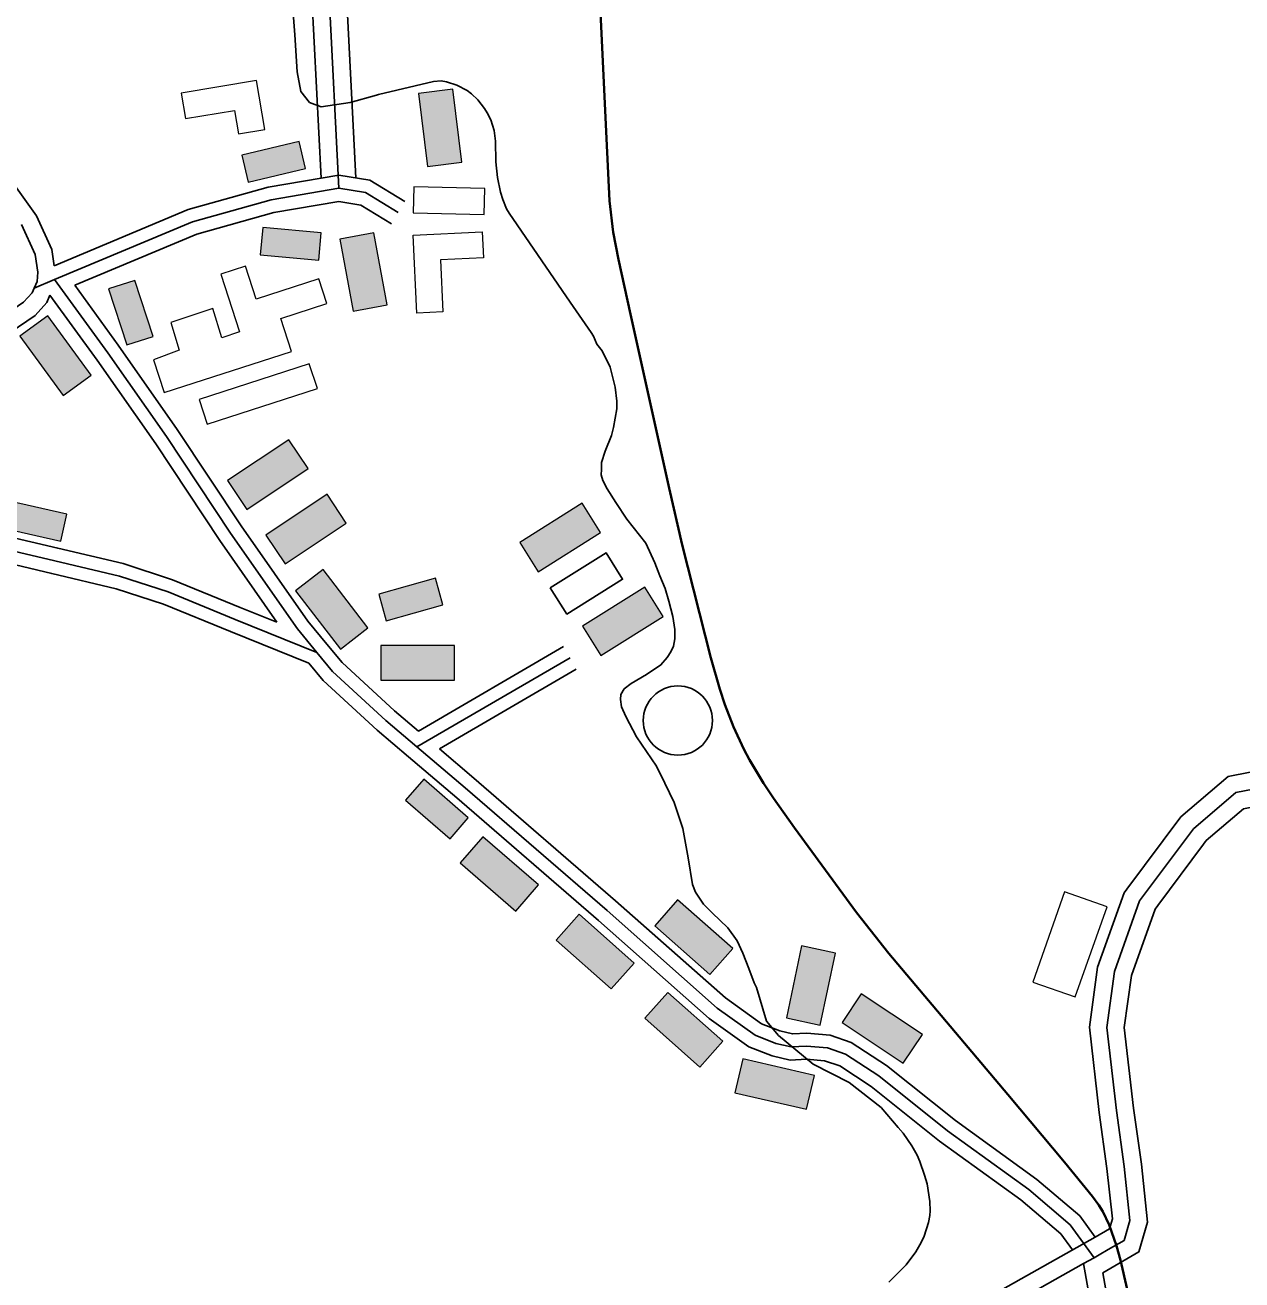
# Model space of a CAD drawing. Extents: x -64005 to -55000, y -89025 to -80000.
# Drawn here: x -62111 to -61408, y -82170 to -81445 of the extents above; entities that cross this region are included whole.
import ezdxf

# ---------------------------------------------------------------- set-up
doc = ezdxf.new("R2010")
doc.units = 0
doc.header["$LTSCALE"] = 32
doc.linetypes.add('DOT_DASHED', pattern=[7.7, 5, -1.2, 0.3, -1.2])
doc.linetypes.add('LONG_DASHED', pattern=[7.5, 6, -1.5])
for name, color, linetype, lineweight in [('10', 7, 'Continuous', 25), ('16', 7, 'Continuous', 25), ('21', 7, 'Continuous', 25), ('39', 7, 'LONG_DASHED', 25), ('6', 7, 'Continuous', 25), ('7', 7, 'Continuous', 13), ('8', 7, 'Continuous', 25)]:
    doc.layers.add(name, color=color, linetype=linetype, lineweight=lineweight)

msp = doc.modelspace()

# ---------------------------------------------------------------- hatches: boundary and pattern name
at = {"layer": '7'}
for points in [[(-61883.61, -81484.78), (-61878.35, -81526.95), (-61858.51, -81524.48), (-61863.77, -81482.31)], [(-61952.52, -81512.56), (-61985.6, -81520.41), (-61981.9, -81535.98), (-61948.82, -81528.13)], [(-61939.74, -81565.24), (-61973.6, -81562.17), (-61975.04, -81578.1), (-61941.18, -81581.17)], [(-61929.1, -81568.9), (-61921.3, -81610.67), (-61901.64, -81607), (-61909.44, -81565.23)], [(-62036.89, -81625.13), (-62047.4, -81592.8), (-62062.61, -81597.75), (-62052.1, -81630.08)], [(-62113.94, -81624.99), (-62088.96, -81659.37), (-62072.78, -81647.61), (-62097.76, -81613.23)], [(-61958.49, -81684.88), (-61993.84, -81708.47), (-61982.73, -81725.1), (-61947.38, -81701.51)], [(-61936.43, -81716.35), (-61971.78, -81739.95), (-61960.67, -81756.59), (-61925.32, -81732.99)], [(-62086.67, -81727.93), (-62119.81, -81720.32), (-62123.39, -81735.91), (-62090.25, -81743.52)], [(-61789.05, -81721.59), (-61825.06, -81744.17), (-61814.43, -81761.11), (-61778.42, -81738.53)], [(-61954.59, -81772.13), (-61928.63, -81805.78), (-61912.79, -81793.57), (-61938.75, -81759.92)], [(-61873.73, -81764.89), (-61906.49, -81773.99), (-61902.21, -81789.41), (-61869.45, -81780.31)], [(-61752.78, -81769.96), (-61788.79, -81792.54), (-61778.16, -81809.48), (-61742.15, -81786.9)], [(-61862.75, -81803.74), (-61905.25, -81803.74), (-61905.25, -81823.74), (-61862.75, -81823.74)], [(-61854.82, -81903.26), (-61880.51, -81880.99), (-61891, -81893.08), (-61865.31, -81915.35)], [(-61859.48, -81929.33), (-61827.36, -81957.16), (-61814.26, -81942.05), (-61846.38, -81914.22)], [(-61747.13, -81965.61), (-61715.3, -81993.78), (-61702.05, -81978.81), (-61733.88, -81950.64)], [(-61804.08, -81974), (-61772.25, -82002.17), (-61759, -81987.2), (-61790.83, -81959.03)], [(-61662.28, -81977.29), (-61671.05, -82018.88), (-61651.48, -82023.01), (-61642.71, -81981.42)], [(-61707.78, -82032.31), (-61739.6, -82004.14), (-61752.86, -82019.11), (-61721.04, -82047.28)], [(-61638.85, -82021.54), (-61603.48, -82045.1), (-61592.39, -82028.46), (-61627.76, -82004.9)], [(-61700.77, -82062.12), (-61659.35, -82071.63), (-61654.87, -82052.14), (-61696.29, -82042.63)]]:
    msp.add_hatch(color=256, dxfattribs=at).paths.add_polyline_path(points)

# ---------------------------------------------------------------- linework, layer by layer
at = {"layer": '10'}
msp.add_circle((-61733.73, -81847.09), 20, dxfattribs=at)
at = {"layer": '16'}
msp.add_lwpolyline([(-61807.43, -81770.38), (-61797.87, -81785.63), (-61765.67, -81765.44), (-61775.23, -81750.19)], close=True, dxfattribs=at)
at = {"layer": '21'}
for p, q in [((-61883.63, -81853.14), (-61799.78, -81804.36)), ((-61871.52, -81863.44), (-61792.5, -81817.48))]:
    msp.add_line(p, q, dxfattribs=at)
for points in [[(-62094, -81584.3), (-62016.62, -81551.91), (-61970.4, -81538.87), (-61929.57, -81532), (-61911.63, -81534.91), (-61891.4, -81547.22)], [(-62082.22, -81595.63), (-62011.66, -81566.09), (-61967.1, -81553.53), (-61929.53, -81547.2), (-61916.93, -81549.25), (-61899.2, -81560.04)], [(-61936.59, -81802.93), (-61947.61, -81789.65), (-61985.98, -81734.68), (-62023.03, -81678.86), (-62057.03, -81630.21), (-62082.22, -81595.63)], [(-61965.47, -81790.27), (-61998.38, -81743.12), (-62035.43, -81687.3), (-62069.25, -81638.93), (-62096.56, -81601.43)], [(-61965.47, -81790.27), (-61986.6, -81781.71), (-62025.67, -81765.75), (-62054.25, -81756.45), (-62092.02, -81747.6), (-62139.01, -81736.45), (-62193.42, -81724.59)], [(-61946.93, -81813.96), (-61992.26, -81795.61), (-62030.83, -81779.85), (-62058.29, -81770.91), (-62095.46, -81762.2), (-62142.33, -81751.07), (-62198.64, -81738.8)], [(-61883.63, -81853.14), (-61897.44, -81841.41), (-61927.78, -81813.54), (-61936.59, -81802.93)], [(-61505.77, -82152.95), (-61512.54, -82143.59), (-61535.63, -82124.03), (-61582.5, -82090.18), (-61622.01, -82058.48), (-61640.24, -82046.66), (-61648.93, -82043.62), (-61659.45, -82042.7), (-61668.86, -82043.25), (-61679.32, -82040.8), (-61692.67, -82035.56), (-61715.66, -82019.15), (-61779.58, -81962.58), (-61861.43, -81891.7), (-61889.31, -81868), (-61907.38, -81852.65), (-61938.68, -81823.9), (-61946.93, -81813.96)], [(-61492.61, -82145.55), (-61501.46, -82133.33), (-61526.37, -82112.21), (-61573.4, -82078.24), (-61613.21, -82046.3), (-61633.58, -82033.1), (-61645.75, -82028.84), (-61659.23, -82027.66), (-61667.56, -82028.15), (-61674.84, -82026.44), (-61685.47, -82022.28), (-61706.3, -82007.39), (-61769.7, -81951.3), (-61851.67, -81880.32), (-61871.52, -81863.44)]]:
    msp.add_lwpolyline(points, dxfattribs=at)
at = {"layer": '39', "linetype": 'DOT_DASHED'}
for p, q in [((-62105.63, -81597.3), (-62093.88, -81592.38)), ((-61884.45, -81862.29), (-61795.93, -81810.8))]:
    msp.add_line(p, q, dxfattribs=at)
at = {"layer": '39'}
for p, q in [((-61499.4, -82160.88), (-61493.27, -82157.43)), ((-61493.27, -82157.43), (-61490.33, -82155.77))]:
    msp.add_line(p, q, dxfattribs=at)
for points in [[(-61929.55, -81539.6), (-61936.35, -81405.86), (-61945.71, -81304.67), (-61940.72, -81254.71), (-61926.98, -81224.1), (-61912.62, -81208.49), (-61888.9, -81202.87), (-61847.07, -81203.49), (-61827.14, -81202.57), (-61809.66, -81195.07), (-61794.67, -81181.96), (-61790.3, -81170.09), (-61787.8, -81160.1), (-61794.67, -81071.41), (-61803.41, -80963.35), (-61811.53, -80936.5), (-61822.44, -80919.01)], [(-61490.33, -82155.77), (-61485.14, -82152.78), (-61475.87, -82147.43), (-61472.53, -82135.96), (-61475.88, -82104.67), (-61480.33, -82072.33), (-61485.89, -82024.36), (-61481.44, -81992.01), (-61466.97, -81951.34), (-61435.83, -81909.61), (-61411.36, -81888.75), (-61369.09, -81880.39), (-61303.46, -81875.17), (-61241.18, -81872.04), (-61183.34, -81883.5), (-61127.56, -81895.67)], [(-61778.62, -83033.5), (-61823.24, -82904.71), (-61840.41, -82839.44), (-61842.12, -82719.24), (-61840.2, -82549.9), (-61836.75, -82439.99), (-61821.31, -82400.48), (-61778.39, -82350.67), (-61644.5, -82242.46), (-61499.4, -82160.88)], [(-61499.4, -82160.88), (-61494, -82191.12), (-61477.01, -82268.2), (-61462.9, -82338.48), (-61442, -82447.96), (-61427.63, -82520.08), (-61423.31, -82535.61)]]:
    msp.add_lwpolyline(points, dxfattribs=at)
at = {"layer": '39', "linetype": 'DOT_DASHED'}
for points in [[(-62093.88, -81592.38), (-62014.14, -81559), (-61968.75, -81546.2), (-61929.55, -81539.6)], [(-61929.55, -81539.6), (-61914.28, -81542.08), (-61895.3, -81553.63)], [(-61942.36, -81807.72), (-61953.58, -81794.2), (-61992.18, -81738.9), (-62029.23, -81683.08), (-62063.14, -81634.57), (-62093.88, -81592.38)], [(-61942.36, -81807.72), (-61989.43, -81788.66), (-62028.25, -81772.8), (-62056.27, -81763.68), (-62093.74, -81754.9), (-62140.67, -81743.76), (-62206.2, -81729.48)], [(-61884.45, -81862.29), (-61902.41, -81847.03), (-61933.23, -81818.72), (-61942.36, -81807.72)], [(-61493.27, -82157.43), (-61507, -82138.46), (-61531, -82118.12), (-61577.95, -82084.21), (-61617.61, -82052.39), (-61636.91, -82039.88), (-61647.34, -82036.23), (-61659.34, -82035.18), (-61668.21, -82035.7), (-61677.08, -82033.62), (-61689.07, -82028.92), (-61710.98, -82013.27), (-61774.64, -81956.94), (-61856.55, -81886.01), (-61884.45, -81862.29)]]:
    msp.add_lwpolyline(points, dxfattribs=at)
at = {"layer": '39', "linetype": 'Continuous'}
for points in [[(-62105.63, -81597.3), (-62103.88, -81593.38), (-62103.53, -81588.14), (-62105.1, -81577.84), (-62113.04, -81560.58)], [(-62154.88, -81634.84), (-62111.73, -81605.43), (-62106.84, -81600.02), (-62105.63, -81597.3)]]:
    msp.add_lwpolyline(points, dxfattribs=at)
at = {"layer": '6'}
for points in [[(-62104.33, -81555.57), (-62226.67, -81384.23), (-62244.49, -81359.21)], [(-62094, -81584.3), (-62095.43, -81574.94), (-62104.33, -81555.57)], [(-62147.99, -81642.24), (-62105.11, -81613.02), (-62098.36, -81605.54), (-62096.56, -81601.43)]]:
    msp.add_lwpolyline(points, dxfattribs=at)
at = {"layer": '6', "lineweight": 35}
msp.add_lwpolyline([(-61778.5, -81438.1), (-61774.87, -81510.82), (-61773.22, -81546.92), (-61771.08, -81564.87), (-61768.04, -81580.76), (-61761.12, -81612.29), (-61738.83, -81712.82), (-61731.17, -81745.62), (-61714.65, -81810.96), (-61709.54, -81828.9), (-61706.6, -81837.75), (-61701.58, -81850.8), (-61695.69, -81863.54), (-61692.37, -81869.76), (-61684.23, -81883.31), (-61678.44, -81892.04), (-61666.29, -81909.11), (-61630.52, -81957.95), (-61611.75, -81981.66), (-61543.01, -82063.22), (-61510.3, -82102.2), (-61494.16, -82122), (-61490.45, -82127.17), (-61488.28, -82130.79), (-61484.56, -82138.4), (-61480.26, -82150.49), (-61478, -82158.83), (-61474.24, -82175.58)], dxfattribs=at)
at = {"layer": '7', "lineweight": 25}
for points in [[(-61906.73, -81485.42), (-61907.78, -81485.72), (-61922.98, -81490.04), (-61939.85, -81492.56), (-61946.49, -81490.1), (-61951.61, -81483.65), (-61953.69, -81472.27), (-61955.02, -81450.84), (-61962.99, -81348.91)], [(-61906.73, -81485.42), (-61874.89, -81477.82), (-61870.4, -81477.58), (-61867.39, -81478.08), (-61861.37, -81480.07), (-61855.49, -81483.06), (-61852.88, -81484.97), (-61849.25, -81488.52), (-61845.43, -81493.45), (-61843.84, -81496), (-61841.88, -81499.95), (-61839.95, -81506.27), (-61839.18, -81512.27), (-61838.84, -81524.35), (-61837.98, -81533.32), (-61836.15, -81541.81), (-61834.88, -81545.99), (-61832.67, -81551.38), (-61831.22, -81553.88), (-61796.01, -81605.44), (-61783.89, -81622.9), (-61782.57, -81625.07), (-61780.48, -81629.69), (-61777.48, -81633.49), (-61772.83, -81643.02), (-61769.89, -81654.58), (-61769.07, -81662.52), (-61768.9, -81666.93), (-61770.95, -81677.86), (-61772.05, -81682.4), (-61775.67, -81691.43), (-61777.79, -81698.09), (-61777.84, -81702.14), (-61778.04, -81705.18), (-61776.99, -81708.5), (-61774.62, -81713.19), (-61769.59, -81721.06), (-61763.14, -81730.73), (-61752.15, -81744.67), (-61747.12, -81755.99), (-61744.18, -81763.58), (-61741.05, -81770.88), (-61738.87, -81778.13), (-61736.69, -81787.04), (-61735.46, -81794.44), (-61735.55, -81799.94), (-61736.21, -81804.21), (-61737.83, -81807.43), (-61739.82, -81810.66), (-61743.57, -81814.94), (-61751.92, -81820.48), (-61760.77, -81825.68), (-61764.75, -81828.81), (-61766.74, -81832.13), (-61766.93, -81834.88), (-61766.26, -81839.25), (-61763.89, -81844.84), (-61757.54, -81856.51), (-61746.07, -81873.42), (-61741.32, -81883.28), (-61735.82, -81894.47), (-61730.89, -81909.45), (-61727.86, -81926.33), (-61725.29, -81941.84), (-61723.49, -81946.28), (-61718.86, -81953.27), (-61713.93, -81958.2), (-61704.83, -81966.93), (-61699.52, -81974.32), (-61696.11, -81981.53), (-61692.7, -81990.44), (-61689.66, -81998.64), (-61688.29, -82001.25), (-61682.52, -82020.75), (-61675.51, -82029), (-61655.56, -82045.55), (-61634.68, -82056.15), (-61616.29, -82070.75), (-61606.36, -82082.22), (-61603.51, -82085.51), (-61598.48, -82092.76), (-61595.53, -82098.2), (-61593.89, -82101.93), (-61591.16, -82109.67), (-61589.79, -82114.72), (-61588.06, -82124.89), (-61587.87, -82130.27), (-61588.1, -82132.98), (-61588.9, -82137.01), (-61591.52, -82144.91), (-61593.18, -82148.68), (-61596.17, -82154.07), (-61601.87, -82161.52), (-61611.78, -82171.58)]]:
    msp.add_lwpolyline(points, dxfattribs=at)
at = {"layer": '7'}
for points in [[(-62020.7, -81484.56), (-62018.21, -81499.35), (-61989.86, -81494.58), (-61987.58, -81508.14), (-61972.46, -81505.6), (-61977.23, -81477.24)], [(-61883.61, -81484.78), (-61878.35, -81526.95), (-61858.51, -81524.48), (-61863.77, -81482.31)], [(-61952.52, -81512.56), (-61985.6, -81520.41), (-61981.9, -81535.98), (-61948.82, -81528.13)], [(-61886.26, -81538.8), (-61886.6, -81553.8), (-61845.62, -81554.73), (-61845.28, -81539.73)], [(-61939.74, -81565.24), (-61973.6, -81562.17), (-61975.04, -81578.1), (-61941.18, -81581.17)], [(-61869.48, -81610.99), (-61884.46, -81611.7), (-61886.59, -81566.69), (-61846.72, -81564.8), (-61846.01, -81579.78), (-61870.9, -81580.96)], [(-61929.1, -81568.9), (-61921.3, -81610.67), (-61901.64, -81607), (-61909.44, -81565.23)], [(-62036.67, -81638.61), (-62030.5, -81657.63), (-61957.02, -81633.79), (-61963.19, -81614.78), (-61936.61, -81606.16), (-61941.24, -81591.89), (-61977.32, -81603.59), (-61983.49, -81584.56), (-61997.76, -81589.19), (-61986.96, -81622.48), (-61997.19, -81625.94), (-62002.5, -81609.06), (-62026.76, -81617.22), (-62021.83, -81633.15)], [(-62036.89, -81625.13), (-62047.4, -81592.8), (-62062.61, -81597.75), (-62052.1, -81630.08)], [(-62113.94, -81624.99), (-62088.96, -81659.37), (-62072.78, -81647.61), (-62097.76, -81613.23)], [(-62010.26, -81661.58), (-62005.63, -81675.85), (-61942.03, -81655.22), (-61946.66, -81640.95)], [(-61958.49, -81684.88), (-61993.84, -81708.47), (-61982.73, -81725.1), (-61947.38, -81701.51)], [(-61936.43, -81716.35), (-61971.78, -81739.95), (-61960.67, -81756.59), (-61925.32, -81732.99)], [(-62086.67, -81727.93), (-62119.81, -81720.32), (-62123.39, -81735.91), (-62090.25, -81743.52)], [(-61789.05, -81721.59), (-61825.06, -81744.17), (-61814.43, -81761.11), (-61778.42, -81738.53)], [(-61954.59, -81772.13), (-61928.63, -81805.78), (-61912.79, -81793.57), (-61938.75, -81759.92)], [(-61873.73, -81764.89), (-61906.49, -81773.99), (-61902.21, -81789.41), (-61869.45, -81780.31)], [(-61752.78, -81769.96), (-61788.79, -81792.54), (-61778.16, -81809.48), (-61742.15, -81786.9)], [(-61862.75, -81803.74), (-61905.25, -81803.74), (-61905.25, -81823.74), (-61862.75, -81823.74)], [(-61854.82, -81903.26), (-61880.51, -81880.99), (-61891, -81893.08), (-61865.31, -81915.35)], [(-61859.48, -81929.33), (-61827.36, -81957.16), (-61814.26, -81942.05), (-61846.38, -81914.22)], [(-61504.11, -82006.8), (-61485.79, -81954.67), (-61510.33, -81946.05), (-61528.64, -81998.19)], [(-61747.13, -81965.61), (-61715.3, -81993.78), (-61702.05, -81978.81), (-61733.88, -81950.64)], [(-61804.08, -81974), (-61772.25, -82002.17), (-61759, -81987.2), (-61790.83, -81959.03)], [(-61662.28, -81977.29), (-61671.05, -82018.88), (-61651.48, -82023.01), (-61642.71, -81981.42)], [(-61707.78, -82032.31), (-61739.6, -82004.14), (-61752.86, -82019.11), (-61721.04, -82047.28)], [(-61638.85, -82021.54), (-61603.48, -82045.1), (-61592.39, -82028.46), (-61627.76, -82004.9)], [(-61700.77, -82062.12), (-61659.35, -82071.63), (-61654.87, -82052.14), (-61696.29, -82042.63)]]:
    msp.add_lwpolyline(points, close=True, dxfattribs=at)
at = {"layer": '8'}
for points in [[(-61919.84, -81533.58), (-61926.37, -81405.15), (-61935.66, -81304.71), (-61930.93, -81257.32), (-61918.52, -81229.68), (-61907.33, -81217.51), (-61887.8, -81212.89), (-61846.91, -81213.49), (-61824.87, -81212.48), (-61804.27, -81203.64), (-61786.17, -81187.81), (-61780.73, -81173.04), (-61777.7, -81160.95), (-61784.7, -81070.62), (-61793.53, -80961.48), (-61802.34, -80932.33), (-61807.58, -80923.93)], [(-61488.3, -82166.17), (-61467.39, -82154.08), (-61462.38, -82136.86), (-61465.95, -82103.46), (-61470.41, -82071.07), (-61475.81, -82024.46), (-61471.67, -81994.39), (-61458.05, -81956.11), (-61456.5, -81954.03), (-61429.95, -81918.45), (-61428.49, -81916.49), (-61406.86, -81898.05), (-61367.72, -81890.31), (-61302.81, -81885.15), (-61241.91, -81882.09), (-61185.38, -81893.29), (-61129.76, -81905.43)], [(-61488.3, -82166.17), (-61484.19, -82189.16), (-61467.22, -82266.14), (-61453.09, -82336.56), (-61432.18, -82446.05), (-61417.9, -82517.76), (-61413.86, -82532.25)]]:
    msp.add_lwpolyline(points, dxfattribs=at)
at = {"layer": '8', "linetype": 'LONG_DASHED'}
for points in [[(-61939.86, -81533.73), (-61946.33, -81406.57), (-61955.76, -81304.63), (-61950.51, -81252.1), (-61935.44, -81218.52), (-61917.91, -81199.47), (-61890, -81192.85), (-61847.23, -81193.49), (-61829.41, -81192.66), (-61815.05, -81186.5), (-61803.17, -81176.11), (-61799.87, -81167.14), (-61797.9, -81159.25), (-61804.64, -81072.2), (-61813.29, -80965.22), (-61820.72, -80940.67), (-61824.04, -80935.35)], [(-61492.61, -82145.55), (-61484.35, -82140.78), (-61482.68, -82135.06), (-61485.81, -82105.88), (-61490.25, -82073.59), (-61495.97, -82024.25), (-61491.21, -81989.63), (-61475.89, -81946.57), (-61474.41, -81944.59), (-61443.17, -81902.73), (-61415.86, -81879.45), (-61370.46, -81870.47), (-61304.11, -81865.19), (-61240.45, -81861.98), (-61181.3, -81873.71), (-61125.37, -81885.91)], [(-61492.61, -82145.55), (-61650.28, -82234.27), (-61785.38, -82343.46), (-61830, -82395.25), (-61839.58, -82419.77), (-61846.7, -82437.95), (-61850.2, -82549.69), (-61852.12, -82719.25), (-61850.39, -82840.81), (-61832.81, -82907.62), (-61787.86, -83037.39)]]:
    msp.add_lwpolyline(points, dxfattribs=at)

doc.saveas('drawing.dxf')
